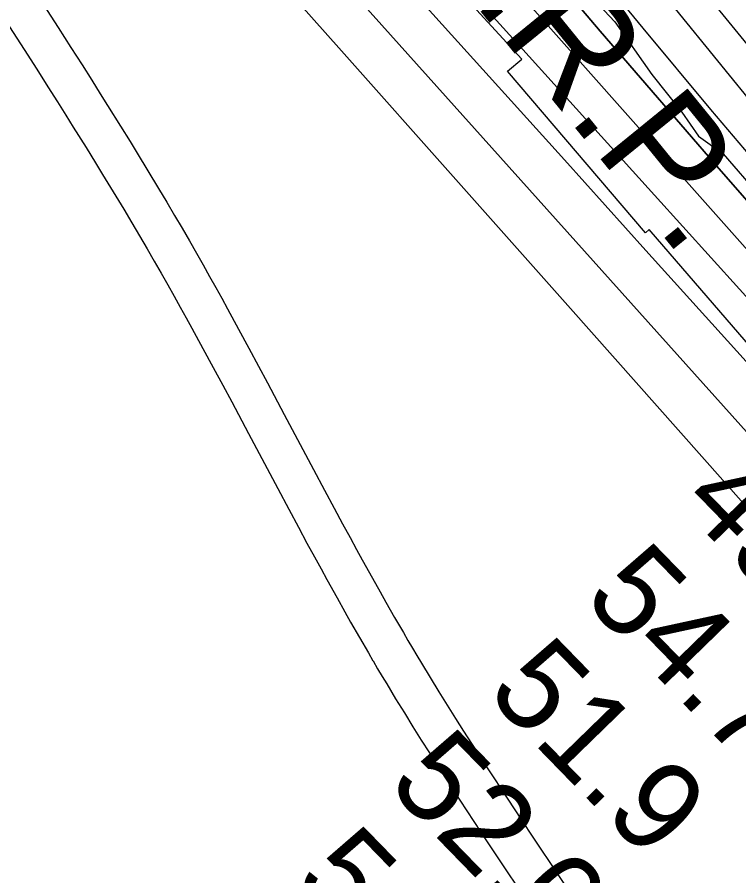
# Model space of a CAD drawing. Extents: x 3180038 to 3217926, y 922069 to 947485.
# Drawn here: x 3195944 to 3196478, y 942229 to 942864 of the extents above; entities that cross this region are included whole.
import ezdxf

# ---------------------------------------------------------------- set-up
doc = ezdxf.new("R2010")
doc.units = 0
for name, color, linetype in [('V-RIVR-EDGE', 7, 'Continuous'), ('V-RIVR-RANG', 7, 'Continuous'), ('V-ROAD-CNTR', 7, 'Continuous'), ('V-RRAP-RVMT', 7, 'Continuous'), ('V-TOPO-DPTH', 7, 'Continuous'), ('V-TOPO-MAJR', 7, 'Continuous'), ('V-TOPO-MINR', 7, 'Continuous'), ('V-TOPO-WATR', 7, 'Continuous'), ('V-TOPO-WATR-IDEN', 7, 'Continuous')]:
    doc.layers.add(name, color=color, linetype=linetype)

msp = doc.modelspace()

# ---------------------------------------------------------------- linework, layer by layer
at = {"layer": 'V-RIVR-EDGE'}
for points in [[(3196088.7327111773, 943224.4280655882), (3196104.7624711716, 943205.1993847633), (3196120.790948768, 943185.4520843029), (3196134.1993978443, 943154.8201834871), (3196158.023841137, 943141.7957023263), (3196166.80062062, 943125.6966928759), (3196182.2835482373, 943095.0596624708), (3196194.690665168, 943078.9516762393), (3196213.3109585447, 943058.679344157), (3196232.4601307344, 943042.55468676), (3196249.5399539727, 943028.5096374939), (3196265.0459647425, 943007.2077605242), (3196280.545563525, 942983.3127853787), (3196298.1260528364, 942962.0057788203), (3196307.933659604, 942943.3111063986), (3196317.223929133, 942925.13633601), (3196331.1945993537, 942912.1362203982), (3196370.525053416, 942877.8098622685), (3196386.559942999, 942860.6556599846), (3196413.9506038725, 942821.6912202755), (3196436.1819987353, 942793.6306168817), (3196448.5852684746, 942775.9667717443)], [(3196448.5852684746, 942775.9667717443), (3196466.7048957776, 942762.9563969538), (3196493.5961729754, 942731.772534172), (3196519.4655996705, 942706.8146718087), (3196538.078198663, 942683.4306219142), (3196560.333959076, 942665.2237915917), (3196573.278931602, 942656.893817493), (3196601.2112952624, 942627.2632488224), (3196632.2476823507, 942594.5132679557), (3196660.6781472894, 942556.5835027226), (3196684.980173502, 942526.9619108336), (3196713.4452631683, 942503.0348757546), (3196736.2081016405, 942480.1591863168), (3196770.36133613, 942449.4759896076), (3196792.1048888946, 942433.8635398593), (3196816.451799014, 942422.3936352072), (3196843.3712889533, 942402.619404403), (3196860.965884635, 942387.0172138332), (3196866.1520809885, 942387.00438986), (3196879.63490911, 942386.4524278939), (3196896.7198619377, 942374.481857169), (3196917.4043746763, 942350.0554384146)]]:
    msp.add_lwpolyline(points, dxfattribs=at)
at = {"layer": 'V-ROAD-CNTR'}
for points in [[(3195963.651035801, 942873.1702257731), (3195974.4710141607, 942856.3322594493), (3195983.9099952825, 942841.5772889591), (3195992.142978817, 942828.6433148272), (3195999.3229644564, 942817.3073374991), (3196005.585951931, 942807.3743573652), (3196011.0539409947, 942798.6633747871), (3196020.5709219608, 942783.4074052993), (3196027.6759077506, 942771.9304282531), (3196032.987897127, 942763.2994455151), (3196040.9088812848, 942750.3384714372), (3196048.787865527, 942737.331497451), (3196054.8548533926, 942727.2005177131), (3196060.674841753, 942717.3485374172), (3196066.2608305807, 942707.7815565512), (3196071.624819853, 942698.4885751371), (3196076.7788095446, 942689.4685931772), (3196081.7347996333, 942680.7136106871), (3196086.5047900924, 942672.2186276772), (3196091.0967809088, 942663.9766441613), (3196095.520772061, 942655.9806601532), (3196099.788763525, 942648.2196756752), (3196107.991747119, 942633.1857057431), (3196115.6307318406, 942619.0617339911), (3196122.750717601, 942605.8077604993), (3196129.398704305, 942593.3717853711), (3196141.802679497, 942570.0648319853), (3196163.4646361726, 942529.3039135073), (3196171.603619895, 942514.0619439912), (3196178.7496056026, 942500.7479706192), (3196185.026593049, 942489.1219938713), (3196190.541582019, 942478.9690141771), (3196195.386572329, 942470.104031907), (3196199.640563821, 942462.3680473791), (3196207.1415488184, 942448.8410744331), (3196212.8025374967, 942438.738094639), (3196217.070528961, 942431.1871097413), (3196223.526516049, 942419.8761323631), (3196230.0415030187, 942408.6051549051), (3196233.4354962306, 942402.8001665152)], [(3195938.4290862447, 942856.9262582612), (3195949.217064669, 942840.1402918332), (3195958.6200458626, 942825.4393212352), (3195966.8170294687, 942812.5613469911), (3195973.963015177, 942801.2813695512), (3195980.192002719, 942791.4003893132), (3195985.6219918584, 942782.749406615), (3195995.090972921, 942767.5714369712), (3196002.147958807, 942756.1724597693), (3196007.4139482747, 942747.6154768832), (3196015.280932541, 942734.7445026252), (3196023.0899169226, 942721.8535284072), (3196029.070904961, 942711.8645483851), (3196034.806893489, 942702.1565678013), (3196040.314882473, 942692.7195866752), (3196045.608871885, 942683.5486050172), (3196050.7008617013, 942674.6366228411), (3196055.602851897, 942665.9796401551), (3196060.3208424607, 942657.5746569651), (3196064.8688333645, 942649.4126732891), (3196069.252824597, 942641.4906891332), (3196073.476816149, 942633.8077044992), (3196081.629799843, 942618.8657343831), (3196089.2227846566, 942604.827762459), (3196096.308770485, 942591.6377888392), (3196102.9287572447, 942579.2538136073), (3196115.314732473, 942555.9788601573), (3196136.986689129, 942515.1999417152), (3196145.1556727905, 942499.9019723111), (3196152.333658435, 942486.5279990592), (3196158.6466458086, 942474.836022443), (3196164.1976347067, 942464.6150428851), (3196169.080624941, 942455.6820607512), (3196173.378616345, 942447.8660763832), (3196180.937601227, 942434.2351036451), (3196186.6585897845, 942424.024124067), (3196190.984581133, 942416.371139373), (3196197.5125680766, 942404.9341622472), (3196204.105554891, 942393.5291850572), (3196207.535548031, 942387.6601967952)], [(3196233.407496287, 942402.8471664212), (3196236.772489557, 942397.1381778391), (3196240.092482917, 942391.5531890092), (3196243.373476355, 942386.0741999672), (3196249.9044632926, 942375.2842215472), (3196256.287450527, 942364.8762423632), (3196262.5294380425, 942354.8212624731), (3196268.625425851, 942345.1042819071), (3196274.5734139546, 942335.7123006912), (3196280.373402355, 942326.6323188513), (3196286.026391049, 942317.8493364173), (3196291.530380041, 942309.3533534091), (3196296.880369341, 942301.1413698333), (3196307.3263484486, 942285.231401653), (3196317.174328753, 942270.3444314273), (3196326.448310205, 942256.4044593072), (3196343.924275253, 942230.2595115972), (3196359.2482446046, 942207.3685573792)], [(3196207.5635479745, 942387.6131968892), (3196210.956541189, 942381.858208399), (3196214.328534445, 942376.1832197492), (3196217.6715277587, 942370.6002309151), (3196224.284514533, 942359.6742527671), (3196230.757501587, 942349.1222738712), (3196237.079488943, 942338.9392942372), (3196243.245476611, 942329.108313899), (3196249.259464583, 942319.6123328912), (3196255.119452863, 942310.4403512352), (3196260.822441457, 942301.5773689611), (3196266.372430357, 942293.0093860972), (3196271.7744195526, 942284.719402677), (3196282.276398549, 942268.7234346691), (3196292.1743787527, 942253.760464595), (3196301.4883601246, 942239.7604925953), (3196318.9883251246, 942213.5795449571)]]:
    msp.add_lwpolyline(points, dxfattribs=at)
at = {"layer": 'V-RRAP-RVMT'}
for p, q in [((3196317.7206573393, 942833.0577821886), (3196225.2860000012, 942933.4739999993)), ((3196307.101608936, 942824.0330762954), (3196317.7206573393, 942833.0577821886)), ((3196409.17175863, 942704.5308771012), (3196307.101608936, 942824.0330762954)), ((3196412.0657245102, 942706.9377334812), (3196409.17175863, 942704.5308771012)), ((3196510.5861414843, 942592.5192800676), (3196412.0657245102, 942706.9377334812))]:
    msp.add_line(p, q, dxfattribs=at)
at = {"layer": 'V-TOPO-DPTH'}
for points in [[(3197422.4772840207, 941656.9041312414), (3197359.6851985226, 941739.39542745), (3197351.446173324, 941749.9842610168), (3197343.060387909, 941760.4529575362), (3197334.4544621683, 941770.741448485), (3197325.7017762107, 941780.9098023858), (3197091.046768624, 942047.7409592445), (3197017.4337349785, 942131.0656896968), (3196943.5696827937, 942214.1662799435), (3196869.3291027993, 942296.9306598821), (3196794.8375042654, 942379.4708996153), (3196681.028054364, 942505.0030708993), (3196663.3044818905, 942524.655058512), (3196645.6496704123, 942544.3683045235), (3196628.098000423, 942564.173438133), (3196610.615091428, 942584.0398301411), (3196465.230659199, 942750.1168436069), (3196375.8183673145, 942853.6625012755), (3196287.3540180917, 942958.0009049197), (3196200.3115828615, 943063.5284275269), (3196114.2170902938, 943169.8486961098), (3195900.5006940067, 943437.4598521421)], [(3196145.1586700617, 943228.3015177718), (3196196.94654797, 943161.3751778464), (3196249.5454355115, 943095.0647782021), (3196431.3055948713, 942870.1239884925), (3196462.503455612, 942831.6727661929), (3196493.803929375, 942793.3056009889), (3196525.258322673, 942755.0645214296), (3196556.815328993, 942716.9074989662), (3196592.322706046, 942674.1491205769), (3196606.2626120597, 942657.4850689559), (3196620.2820092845, 942640.8886578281), (3196634.420643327, 942624.3937074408), (3196648.6387685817, 942607.9663975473), (3196671.556199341, 942581.680115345), (3196674.3837732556, 942578.4542615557), (3196677.2227310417, 942575.2385118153), (3196680.078764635, 942572.0379181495), (3196682.946182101, 942568.8474285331), (3197180.3041157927, 942018.4057256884)], [(3196145.1586700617, 943228.3015177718), (3196196.94654797, 943161.3751778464), (3196249.5454355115, 943095.0647782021), (3196431.3055948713, 942870.1239884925), (3196462.503455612, 942831.6727661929), (3196493.803929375, 942793.3056009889), (3196525.258322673, 942755.0645214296), (3196556.815328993, 942716.9074989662), (3196592.322706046, 942674.1491205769), (3196606.2626120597, 942657.4850689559), (3196620.2820092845, 942640.8886578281), (3196634.420643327, 942624.3937074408), (3196648.6387685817, 942607.9663975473), (3196671.556199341, 942581.680115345), (3196674.3837732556, 942578.4542615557), (3196677.2227310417, 942575.2385118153), (3196680.078764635, 942572.0379181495), (3196682.946182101, 942568.8474285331), (3197180.3041157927, 942018.4057256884)]]:
    msp.add_lwpolyline(points, dxfattribs=at)
at = {"layer": 'V-TOPO-MAJR'}
msp.add_lwpolyline([(3195832.018810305, 943332.2182186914), (3196228.565267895, 942892.2228387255), (3196288.9058570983, 942825.28581721), (3196349.2563783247, 942758.3577536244), (3196409.621797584, 942691.4431269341), (3196469.9971488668, 942624.5374581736), (3196543.4845666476, 942543.1197185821), (3196567.1023684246, 942516.910526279), (3196590.691784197, 942490.6758517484), (3196614.238620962, 942464.402953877), (3196637.7570717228, 942438.1045737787), (3196862.299515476, 942186.6106205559), (3196932.985539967, 942106.3301518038), (3197002.921430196, 942025.4103740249), (3197071.732119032, 941943.5316327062), (3197139.7926736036, 941861.0135823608), (3197254.7220589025, 941719.6920407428), (3197264.6134331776, 941707.2483700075), (3197274.316173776, 941694.6625997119), (3197283.7359638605, 941681.8636800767), (3197292.9671202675, 941668.9226608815), (3197339.567849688, 941602.0287855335)], dxfattribs=at)
at = {"layer": 'V-TOPO-MINR'}
for points in [[(3195900.5006940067, 943437.4598521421), (3196114.2170902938, 943169.8486961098), (3196200.3115828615, 943063.5284275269), (3196287.3540180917, 942958.0009049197), (3196375.8183673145, 942853.6625012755), (3196465.230659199, 942750.1168436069), (3196610.615091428, 942584.0398301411), (3196628.098000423, 942564.173438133), (3196645.6496704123, 942544.3683045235), (3196663.3044818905, 942524.655058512), (3196681.028054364, 942505.0030708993), (3196794.8375042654, 942379.4708996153), (3196869.3291027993, 942296.9306598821), (3196943.5696827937, 942214.1662799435), (3197017.4337349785, 942131.0656896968), (3197091.046768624, 942047.7409592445), (3197325.7017762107, 941780.9098023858), (3197334.4544621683, 941770.741448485), (3197343.060387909, 941760.4529575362), (3197351.446173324, 941749.9842610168), (3197359.6851985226, 941739.39542745), (3197422.4772840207, 941656.9041312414)], [(3195832.5314280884, 943376.9413098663), (3196025.5928398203, 943163.6846980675), (3196123.1980147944, 943055.8485552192), (3196220.78927266, 942947.9998213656), (3196318.359654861, 942840.1322010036), (3196415.9161199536, 942732.2519896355), (3196604.6362839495, 942523.5202361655), (3196609.251547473, 942518.4200716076), (3196613.8697880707, 942513.3226066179), (3196618.492494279, 942508.2291909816), (3196623.118177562, 942503.1384749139), (3196627.7479650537, 942498.0514896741), (3196632.3802477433, 942492.9667792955), (3196637.0162732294, 942487.8854812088), (3196641.6547939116, 942482.806457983), (3196767.436754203, 942345.181256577), (3196834.931082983, 942271.2575963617), (3196902.376020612, 942197.2889463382)], [(3196122.184022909, 943314.4266382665), (3196195.372216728, 943213.3239336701), (3196269.928391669, 943113.2626753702), (3196346.5365382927, 943014.763586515), (3196424.5126660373, 942917.3059439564), (3196659.89279968, 942629.2722964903), (3196676.119632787, 942609.6341998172), (3196692.4871337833, 942590.1153669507), (3196709.0656366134, 942570.7754297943), (3196725.7848073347, 942551.5547564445), (3196742.6533718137, 942532.4627337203), (3196759.5804187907, 942513.4229462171), (3196776.5951895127, 942494.4615115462), (3196793.668442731, 942475.5523120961), (3197389.28394649, 941818.9419170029), (3197390.3494845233, 941817.7666482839), (3197393.543250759, 941814.2382632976), (3197395.666119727, 941811.8805618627), (3197396.2836846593, 941811.0889735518), (3197396.3989896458, 941810.9244818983), (3197582.7953707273, 941538.7651437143)], [(3195780.9206957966, 943292.0151324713), (3196014.5827572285, 943029.7351246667), (3196099.4109772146, 942934.4668496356), (3196184.205627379, 942839.1687206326), (3196268.9499228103, 942743.8258106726), (3196353.6606484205, 942648.4530467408), (3196515.1363966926, 942466.5565571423), (3196519.0544805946, 942462.0845089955), (3196522.933126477, 942457.5789560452), (3196526.7526153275, 942453.0231458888), (3196530.532666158, 942448.4338309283), (3196534.2259142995, 942443.77656245), (3196537.8429809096, 942439.0622834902), (3196541.3457752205, 942434.2624888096), (3196544.772388, 942429.4056836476), (3196754.2785444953, 942124.7518869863)], [(3196088.8331769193, 943249.5255614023), (3196117.8269113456, 943213.0643541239), (3196146.9743163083, 943176.7258751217), (3196176.224168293, 943140.4692149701), (3196357.9688524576, 942916.158115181), (3196407.4106072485, 942855.8093311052), (3196457.2845433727, 942795.823862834), (3196507.8067515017, 942736.3833682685), (3196558.7611409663, 942677.306189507), (3196641.089733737, 942582.8944836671), (3196651.2359539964, 942571.3240620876), (3196661.4247082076, 942559.7914285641), (3196671.6772633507, 942548.3154771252), (3196681.972352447, 942536.8773137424), (3196962.278821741, 942227.1795332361)], [(3196019.9898563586, 943221.8086144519), (3196072.9663789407, 943158.2540548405), (3196126.8647438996, 943095.4793764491), (3196181.3776704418, 943033.2246188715), (3196579.808764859, 942584.8534528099), (3196604.7791931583, 942556.8447855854), (3196629.8099717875, 942528.8903334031), (3196654.93127591, 942501.0172037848), (3196680.112930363, 942473.1982892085), (3196709.5508421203, 942440.7831630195), (3196749.467844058, 942396.7712420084), (3196789.346349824, 942352.7245136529), (3196829.167111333, 942308.6255742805), (3196868.9493766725, 942264.4918275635), (3197324.6374830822, 941758.2930374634), (3197328.345905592, 941754.0838805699), (3197331.9930301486, 941749.8233762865), (3197335.5482077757, 941745.4858509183), (3197339.0420874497, 941741.09697816), (3197370.2821878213, 941700.9812910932), (3197382.096062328, 941685.3255084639), (3197393.584447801, 941669.4417625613), (3197404.584599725, 941653.2160717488)], [(3195922.662465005, 943183.4920694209), (3195990.10600553, 943108.1414711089), (3196057.5678666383, 943032.8072849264), (3196125.0572086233, 942957.4977169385), (3196192.564871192, 942882.2045610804), (3196541.9839074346, 942492.6308889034), (3196553.810612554, 942479.4087136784), (3196565.6131185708, 942466.1650320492), (3196577.3793259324, 942452.8890908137), (3196589.1213341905, 942439.5916431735), (3197144.353656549, 941569.1894828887), (3197154.784269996, 941545.8892326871), (3197165.9047778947, 941522.8797791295), (3197178.5816525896, 941498.0598021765)]]:
    msp.add_lwpolyline(points, dxfattribs=at)
at = {"layer": 'V-TOPO-WATR'}
msp.add_lwpolyline([(3196145.1586700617, 943228.3015177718), (3196196.94654797, 943161.3751778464), (3196249.5454355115, 943095.0647782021), (3196431.3055948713, 942870.1239884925), (3196462.503455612, 942831.6727661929), (3196493.803929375, 942793.3056009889), (3196525.258322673, 942755.0645214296), (3196556.815328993, 942716.9074989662), (3196592.322706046, 942674.1491205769), (3196606.2626120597, 942657.4850689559), (3196620.2820092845, 942640.8886578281), (3196634.420643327, 942624.3937074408), (3196648.6387685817, 942607.9663975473), (3196671.556199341, 942581.680115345), (3196674.3837732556, 942578.4542615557), (3196677.2227310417, 942575.2385118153), (3196680.078764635, 942572.0379181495), (3196682.946182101, 942568.8474285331), (3197180.3041157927, 942018.4057256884)], dxfattribs=at)

# ---------------------------------------------------------------- texts
at = {"layer": 'V-RIVR-RANG'}
for s, p in [('49.9', (3196433.3335518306, 942503.3313866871)), ('54.7', (3196362.0034771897, 942433.24430707)), ('51.9', (3196290.3055518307, 942363.535386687)), ('52.0', (3196216.9522982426, 942295.5281828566)), ('51.9', (3196147.2775518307, 942223.738386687))]:
    msp.add_text(s, height=66.99999999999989, rotation=314.20832571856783, dxfattribs=at).set_placement(p)
at = {"layer": 'V-TOPO-WATR-IDEN'}
msp.add_text('L.W.R.P.', height=83, rotation=309.10332448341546, dxfattribs=at).set_placement((3196156.344963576, 943029.1135734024))

doc.saveas('drawing.dxf')
